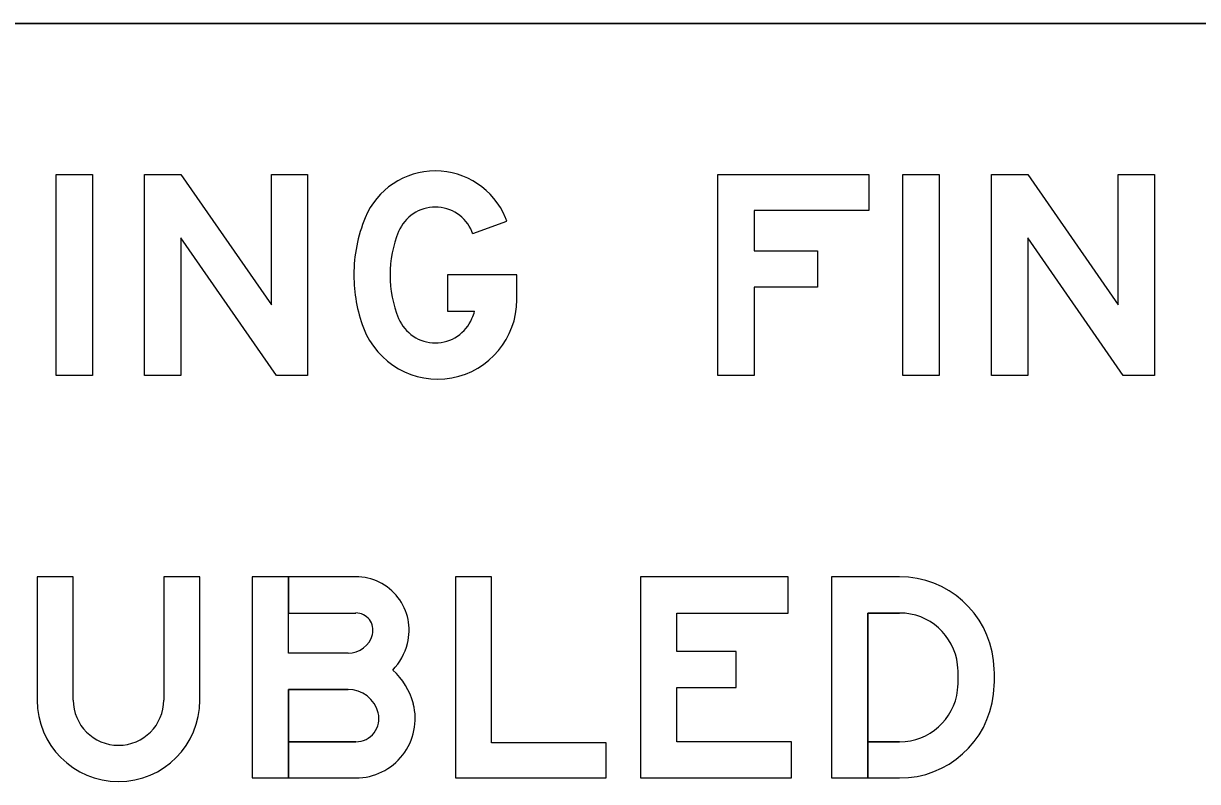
# Model space of a CAD drawing. Extents: x 0 to 770, y 0 to 495.
# Drawn here: x 79.9 to 140.1, y 105.1 to 143.9 of the extents above; entities that cross this region are included whole.
import ezdxf

# ---------------------------------------------------------------- set-up
doc = ezdxf.new("R2010")
doc.units = 0
for name, color, linetype in [('GSBWFill', 7, 'Continuous'), ('GSColorFill', 7, 'Continuous'), ('GSOutline', 7, 'Continuous')]:
    doc.layers.add(name, color=color, linetype=linetype)

msp = doc.modelspace()

# ---------------------------------------------------------------- linework, layer by layer
at = {"layer": 'GSBWFill'}
for p, q in [((34.478, 143.92), (154.39, 143.92)), ((102.952, 133.16), (104.701, 133.786)), ((105.213, 129.75), (105.213, 131.027)), ((87.11, 115.554), (87.11, 109.236)), ((123.213, 105.239), (124.846, 105.239))]:
    msp.add_line(p, q, dxfattribs=at)
for points in [[(81.592, 125.869), (81.592, 136.184), (83.448, 136.184), (83.448, 125.869)], [(94.486, 136.184), (94.486, 125.869), (92.887, 125.869), (87.987, 132.935), (87.987, 125.869), (86.13, 125.869), (86.13, 136.184), (87.993, 136.184), (92.629, 129.499), (92.629, 136.184)], [(117.385, 130.408), (117.385, 125.869), (115.528, 125.869), (115.528, 136.184), (123.264, 136.184), (123.264, 134.327), (117.385, 134.327), (117.385, 132.264), (120.634, 132.264), (120.634, 130.408)], [(125.018, 125.869), (125.018, 136.184), (126.875, 136.184), (126.875, 125.869)], [(137.912, 136.184), (137.912, 125.869), (136.313, 125.869), (131.413, 132.935), (131.413, 125.869), (129.557, 125.869), (129.557, 136.184), (131.42, 136.184), (136.055, 129.499), (136.055, 136.184)], [(109.803, 105.239), (109.803, 107.044), (103.924, 107.044), (103.924, 115.554), (102.067, 115.554), (102.067, 105.239)], [(119.293, 107.096), (113.414, 107.096), (113.414, 109.87), (116.457, 109.87), (116.457, 111.727), (113.414, 111.727), (113.414, 113.697), (119.138, 113.697), (119.138, 115.554), (111.557, 115.554), (111.557, 105.239), (119.293, 105.239)]]:
    msp.add_lwpolyline(points, close=True, dxfattribs=at)
for points in [[(105.213, 131.027), (101.654, 131.027), (101.654, 129.17), (103.053, 129.17)], [(82.469, 109.236), (82.469, 115.554), (80.612, 115.554), (80.612, 109.236)], [(88.967, 109.236), (88.967, 115.554), (87.11, 115.554)], [(96.562, 111.634), (93.506, 111.634), (93.506, 115.554), (91.649, 115.554), (91.649, 105.239), (93.506, 105.239)], [(96.961, 115.554), (93.506, 115.554), (93.506, 113.697), (96.961, 113.697)], [(124.846, 115.554), (121.356, 115.554), (121.356, 105.239), (123.213, 105.239), (123.213, 113.697), (124.846, 113.697)], [(93.506, 105.239), (93.506, 109.778), (96.562, 109.778)], [(96.961, 107.096), (93.506, 107.096), (93.506, 105.239), (96.961, 105.239)], [(124.846, 107.096), (123.213, 107.096), (123.213, 105.239)]]:
    msp.add_lwpolyline(points, dxfattribs=at)
for centre, radius, start, end in [((101.036, 132.474), 3.891, 22.42564, 157.57436), ((101.036, 132.474), 2.034, 22.42564, 157.57436), ((104.543, 131.027), 7.685, 157.57436, 180), ((97.528, 131.027), 7.685, 21.0425, 22.42564), ((104.543, 131.027), 5.828, 157.57436, 180), ((97.528, 131.027), 5.828, 21.47208, 22.42564), ((104.543, 131.027), 7.685, 180, 200.63029), ((104.543, 131.027), 5.828, 180, 202.42564), ((101.152, 129.75), 4.061, 200.63029, 0), ((97.528, 131.027), 5.828, 337.57436, 341.42268), ((101.036, 129.579), 2.034, 202.42564, 337.57436), ((96.961, 112.821), 2.733, 345.52249, 90), ((124.846, 110.706), 4.848, 6.50025, 90), ((96.961, 112.821), 0.877, 345.52249, 90), ((124.846, 110.706), 2.991, 6.50025, 90), ((96.562, 112.924), 1.289, 270, 345.52249), ((96.562, 112.924), 3.146, 316.7114, 345.52249), ((122.13, 110.397), 5.725, 353.49975, 6.50025), ((122.13, 110.397), 7.582, 353.49975, 6.50025), ((96.562, 108.179), 3.456, 14.47751, 48.4921), ((96.562, 108.179), 1.599, 14.47751, 90), ((124.846, 110.087), 2.991, 270, 353.49975), ((84.789, 109.236), 4.178, 180, 0), ((84.789, 109.236), 2.321, 180, 0), ((96.961, 108.282), 3.043, 270, 14.47751), ((124.846, 110.087), 4.848, 270, 353.49975), ((96.961, 108.282), 1.186, 270, 14.47751)]:
    msp.add_arc(centre, radius, start, end, dxfattribs=at)
at = {"layer": 'GSColorFill'}
for p, q in [((34.478, 143.92), (154.39, 143.92)), ((102.952, 133.16), (104.701, 133.786)), ((105.213, 129.75), (105.213, 131.027)), ((87.11, 115.554), (87.11, 109.236)), ((123.213, 105.239), (124.846, 105.239))]:
    msp.add_line(p, q, dxfattribs=at)
for points in [[(81.592, 125.869), (81.592, 136.184), (83.448, 136.184), (83.448, 125.869)], [(94.486, 136.184), (94.486, 125.869), (92.887, 125.869), (87.987, 132.935), (87.987, 125.869), (86.13, 125.869), (86.13, 136.184), (87.993, 136.184), (92.629, 129.499), (92.629, 136.184)], [(117.385, 130.408), (117.385, 125.869), (115.528, 125.869), (115.528, 136.184), (123.264, 136.184), (123.264, 134.327), (117.385, 134.327), (117.385, 132.264), (120.634, 132.264), (120.634, 130.408)], [(125.018, 125.869), (125.018, 136.184), (126.875, 136.184), (126.875, 125.869)], [(137.912, 136.184), (137.912, 125.869), (136.313, 125.869), (131.413, 132.935), (131.413, 125.869), (129.557, 125.869), (129.557, 136.184), (131.42, 136.184), (136.055, 129.499), (136.055, 136.184)], [(109.803, 105.239), (109.803, 107.044), (103.924, 107.044), (103.924, 115.554), (102.067, 115.554), (102.067, 105.239)], [(119.293, 107.096), (113.414, 107.096), (113.414, 109.87), (116.457, 109.87), (116.457, 111.727), (113.414, 111.727), (113.414, 113.697), (119.138, 113.697), (119.138, 115.554), (111.557, 115.554), (111.557, 105.239), (119.293, 105.239)]]:
    msp.add_lwpolyline(points, close=True, dxfattribs=at)
for points in [[(105.213, 131.027), (101.654, 131.027), (101.654, 129.17), (103.053, 129.17)], [(82.469, 109.236), (82.469, 115.554), (80.612, 115.554), (80.612, 109.236)], [(88.967, 109.236), (88.967, 115.554), (87.11, 115.554)], [(96.562, 111.634), (93.506, 111.634), (93.506, 115.554), (91.649, 115.554), (91.649, 105.239), (93.506, 105.239)], [(96.961, 115.554), (93.506, 115.554), (93.506, 113.697), (96.961, 113.697)], [(124.846, 115.554), (121.356, 115.554), (121.356, 105.239), (123.213, 105.239), (123.213, 113.697), (124.846, 113.697)], [(93.506, 105.239), (93.506, 109.778), (96.562, 109.778)], [(96.961, 107.096), (93.506, 107.096), (93.506, 105.239), (96.961, 105.239)], [(124.846, 107.096), (123.213, 107.096), (123.213, 105.239)]]:
    msp.add_lwpolyline(points, dxfattribs=at)
for centre, radius, start, end in [((101.036, 132.474), 3.891, 22.42564, 157.57436), ((101.036, 132.474), 2.034, 22.42564, 157.57436), ((104.543, 131.027), 7.685, 157.57436, 180), ((97.528, 131.027), 7.685, 21.0425, 22.42564), ((104.543, 131.027), 5.828, 157.57436, 180), ((97.528, 131.027), 5.828, 21.47208, 22.42564), ((104.543, 131.027), 7.685, 180, 200.63029), ((104.543, 131.027), 5.828, 180, 202.42564), ((101.152, 129.75), 4.061, 200.63029, 0), ((97.528, 131.027), 5.828, 337.57436, 341.42268), ((101.036, 129.579), 2.034, 202.42564, 337.57436), ((96.961, 112.821), 2.733, 345.52249, 90), ((124.846, 110.706), 4.848, 6.50025, 90), ((96.961, 112.821), 0.877, 345.52249, 90), ((124.846, 110.706), 2.991, 6.50025, 90), ((96.562, 112.924), 1.289, 270, 345.52249), ((96.562, 112.924), 3.146, 316.7114, 345.52249), ((122.13, 110.397), 5.725, 353.49975, 6.50025), ((122.13, 110.397), 7.582, 353.49975, 6.50025), ((96.562, 108.179), 3.456, 14.47751, 48.4921), ((96.562, 108.179), 1.599, 14.47751, 90), ((124.846, 110.087), 2.991, 270, 353.49975), ((84.789, 109.236), 4.178, 180, 0), ((84.789, 109.236), 2.321, 180, 0), ((96.961, 108.282), 3.043, 270, 14.47751), ((124.846, 110.087), 4.848, 270, 353.49975), ((96.961, 108.282), 1.186, 270, 14.47751)]:
    msp.add_arc(centre, radius, start, end, dxfattribs=at)
at = {"layer": 'GSOutline'}
for p, q in [((154.39, 143.92), (34.478, 143.92)), ((102.952, 133.16), (104.701, 133.786)), ((105.213, 129.75), (105.213, 131.027)), ((87.11, 115.554), (87.11, 109.236)), ((123.213, 107.096), (124.846, 107.096)), ((91.649, 105.239), (96.961, 105.239))]:
    msp.add_line(p, q, dxfattribs=at)
for points in [[(81.592, 125.869), (81.592, 136.184), (83.448, 136.184), (83.448, 125.869)], [(94.486, 136.184), (94.486, 125.869), (92.887, 125.869), (87.987, 132.935), (87.987, 125.869), (86.13, 125.869), (86.13, 136.184), (87.993, 136.184), (92.629, 129.499), (92.629, 136.184)], [(117.385, 130.408), (117.385, 125.869), (115.528, 125.869), (115.528, 136.184), (123.264, 136.184), (123.264, 134.327), (117.385, 134.327), (117.385, 132.264), (120.634, 132.264), (120.634, 130.408)], [(125.018, 125.869), (125.018, 136.184), (126.875, 136.184), (126.875, 125.869)], [(137.912, 136.184), (137.912, 125.869), (136.313, 125.869), (131.413, 132.935), (131.413, 125.869), (129.557, 125.869), (129.557, 136.184), (131.42, 136.184), (136.055, 129.499), (136.055, 136.184)], [(109.803, 105.239), (109.803, 107.044), (103.924, 107.044), (103.924, 115.554), (102.067, 115.554), (102.067, 105.239)], [(119.293, 107.096), (113.414, 107.096), (113.414, 109.87), (116.457, 109.87), (116.457, 111.727), (113.414, 111.727), (113.414, 113.697), (119.138, 113.697), (119.138, 115.554), (111.557, 115.554), (111.557, 105.239), (119.293, 105.239)]]:
    msp.add_lwpolyline(points, close=True, dxfattribs=at)
for points in [[(105.213, 131.027), (101.654, 131.027), (101.654, 129.17), (103.053, 129.17)], [(82.469, 109.236), (82.469, 115.554), (80.612, 115.554), (80.612, 109.236)], [(88.967, 109.236), (88.967, 115.554), (87.11, 115.554)], [(96.961, 115.554), (91.649, 115.554), (91.649, 105.239)], [(124.846, 115.554), (121.356, 115.554), (121.356, 105.239), (124.846, 105.239)], [(96.562, 111.634), (93.506, 111.634), (93.506, 113.697), (96.961, 113.697)], [(124.846, 113.697), (123.213, 113.697), (123.213, 107.096)], [(96.562, 109.778), (93.506, 109.778), (93.506, 107.096), (96.961, 107.096)]]:
    msp.add_lwpolyline(points, dxfattribs=at)
for centre, radius, start, end in [((101.036, 132.474), 3.891, 22.42564, 157.57436), ((101.036, 132.474), 2.034, 22.42564, 157.57436), ((104.543, 131.027), 7.685, 157.57436, 180), ((97.528, 131.027), 7.685, 21.0425, 22.42564), ((104.543, 131.027), 5.828, 157.57436, 180), ((97.528, 131.027), 5.828, 21.47208, 22.42564), ((104.543, 131.027), 7.685, 180, 200.63029), ((104.543, 131.027), 5.828, 180, 202.42564), ((101.152, 129.75), 4.061, 200.63029, 0), ((97.528, 131.027), 5.828, 337.57436, 341.42268), ((101.036, 129.579), 2.034, 202.42564, 337.57436), ((96.961, 112.821), 2.733, 345.52249, 90), ((124.846, 110.706), 4.848, 6.50025, 90), ((96.961, 112.821), 0.877, 345.52249, 90), ((124.846, 110.706), 2.991, 6.50025, 90), ((96.562, 112.924), 1.289, 270, 345.52249), ((96.562, 112.924), 3.146, 316.7114, 345.52249), ((122.13, 110.397), 5.725, 353.49975, 6.50025), ((122.13, 110.397), 7.582, 353.49975, 6.50025), ((96.562, 108.179), 3.456, 14.47751, 48.4921), ((96.562, 108.179), 1.599, 14.47751, 90), ((124.846, 110.087), 2.991, 270, 353.49975), ((84.789, 109.236), 4.178, 180, 0), ((84.789, 109.236), 2.321, 180, 0), ((96.961, 108.282), 3.043, 270, 14.47751), ((124.846, 110.087), 4.848, 270, 353.49975), ((96.961, 108.282), 1.186, 270, 14.47751)]:
    msp.add_arc(centre, radius, start, end, dxfattribs=at)

doc.saveas('drawing.dxf')
